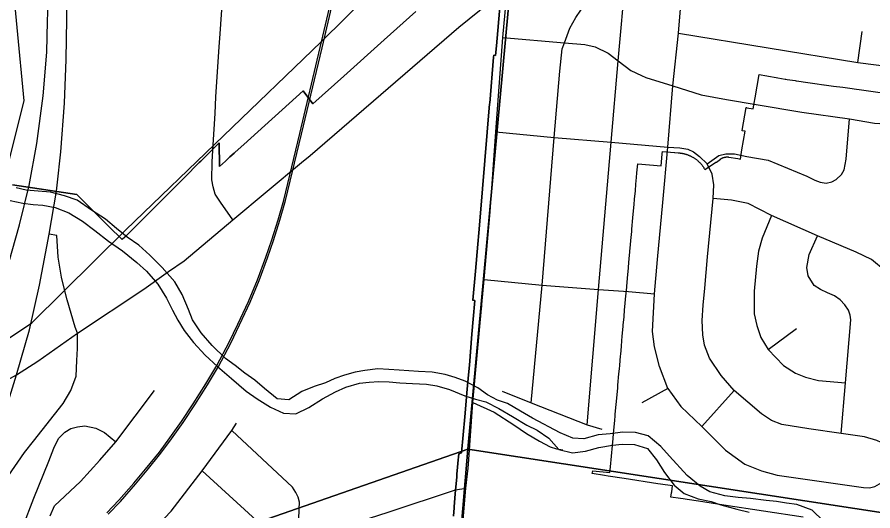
# Model space of a CAD drawing. Extents: x 0 to 34, y 0 to 22.
# Drawn here: x 7.262 to 8.123, y 15.134 to 15.631 of the extents above; entities that cross this region are included whole.
import ezdxf

# ---------------------------------------------------------------- set-up
doc = ezdxf.new("R2010")
doc.units = 0
for name, color, linetype in [('GM_X_City_Street', 7, 'Continuous'), ('GM_X_County_Road', 7, 'Continuous'), ('GM_X_Interchange_Ramps', 7, 'Continuous'), ('GM_X_Interstate_Route', 7, 'Continuous'), ('GM_X_Minor_River', 7, 'Continuous'), ('GM_X_Rail_Line', 7, 'Continuous'), ('GM_X_Section', 7, 'Continuous'), ('GM_X_State_Route', 7, 'Continuous'), ('GM_X_Township_Road', 7, 'Continuous')]:
    doc.layers.add(name, color=color, linetype=linetype)

msp = doc.modelspace()

# ---------------------------------------------------------------- linework, layer by layer
at = {"layer": 'GM_X_City_Street'}
msp.add_line((8.10765, 15.58532), (8.11191, 15.61641), dxfattribs=at)
for points in [[(7.77921, 15.24314), (7.79013, 15.36148), (7.80243, 15.50973), (7.80806, 15.57645), (7.81028, 15.59889), (7.81256, 15.60496), (7.81797, 15.61961), (7.82418, 15.63033), (7.82906, 15.63796), (7.8399, 15.65098), (7.85241, 15.66299), (7.87876, 15.68489), (7.89836, 15.70359), (7.94773, 15.74755), (7.977, 15.77292), (7.99707, 15.79265), (8.03786, 15.83881)], [(7.4664, 15.61419), (7.46881, 15.64834), (7.47198, 15.69027), (7.47353, 15.72586), (7.47518, 15.7704), (7.47586, 15.78096), (7.47799, 15.82524)], [(7.83529, 15.22101), (7.84672, 15.35703), (7.8596, 15.50527), (7.86673, 15.58687), (7.87435, 15.6724), (7.87876, 15.68489)], [(7.91669, 15.49999), (7.92169, 15.56172), (7.92711, 15.61461), (7.93183, 15.67195)], [(7.45953, 15.50246), (7.46153, 15.53383), (7.46216, 15.5506), (7.46548, 15.60114), (7.4664, 15.61419)], [(7.92711, 15.61461), (8.10765, 15.58532), (8.1417, 15.5808), (8.15138, 15.57836), (8.15731, 15.57472), (8.16377, 15.56933), (8.16751, 15.56442), (8.17847, 15.53527)], [(7.7507, 15.61035), (7.81256, 15.60496), (7.83294, 15.60325), (7.84351, 15.60106), (7.8565, 15.59454), (7.86673, 15.58687), (7.87925, 15.57719), (7.88999, 15.57228)], [(7.88999, 15.57228), (7.89447, 15.57023), (7.92169, 15.56172), (7.95011, 15.55256), (7.97549, 15.54817), (8.00533, 15.54311)], [(7.74373, 15.51556), (7.80243, 15.50973), (7.8596, 15.50527), (7.88224, 15.50318)], [(7.47919, 15.42692), (7.46694, 15.44489), (7.46165, 15.45288), (7.45947, 15.46025), (7.45822, 15.46741), (7.45843, 15.48526), (7.45953, 15.50246)], [(7.88224, 15.50318), (7.91669, 15.49999), (7.92854, 15.49944), (7.93666, 15.49824), (7.94219, 15.49527), (7.94823, 15.49085), (7.95614, 15.4835)], [(7.95614, 15.4835), (7.96772, 15.49174), (7.97481, 15.49352), (7.98343, 15.49325), (7.99599, 15.49084)], [(7.73188, 15.36713), (7.79013, 15.36148), (7.84672, 15.35703), (7.87686, 15.35484)], [(7.29555, 15.12937), (7.30016, 15.13939), (7.32612, 15.16404), (7.3457, 15.18535), (7.36171, 15.20393), (7.40045, 15.25545)], [(7.7499, 15.25465), (7.77921, 15.24314), (7.83529, 15.22101), (7.85004, 15.21668)], [(7.72041, 15.24341), (7.74196, 15.23356), (7.76183, 15.22102), (7.77437, 15.21231), (7.78751, 15.20437), (7.79821, 15.1987), (7.80447, 15.19687), (7.81088, 15.19563)], [(7.257, 15.08947), (7.27936, 15.14723), (7.2942, 15.18443), (7.29939, 15.19749), (7.30404, 15.20715), (7.3103, 15.21341), (7.31656, 15.21716), (7.32318, 15.21895), (7.33069, 15.21984), (7.34142, 15.2177), (7.35036, 15.21305), (7.36171, 15.20393)], [(7.3462, 15.06184), (7.38259, 15.09754), (7.41746, 15.13421), (7.4486, 15.17482), (7.47833, 15.21523), (7.48292, 15.2225)], [(7.56734, 14.71574), (7.5821, 14.89091), (7.58345, 14.90878), (7.58334, 14.92121), (7.58346, 14.92778), (7.56459, 14.98188), (7.54931, 15.04055), (7.54609, 15.07368), (7.54512, 15.10538), (7.5461, 15.13619), (7.54622, 15.14322), (7.54487, 15.14815), (7.54278, 15.15296), (7.53932, 15.15838), (7.47833, 15.21523)], [(7.4486, 15.17482), (7.51048, 15.11795), (7.52195, 15.11155), (7.53279, 15.10772), (7.5392, 15.10612), (7.54512, 15.10538), (7.55116, 15.106), (7.63534, 15.13324), (7.70301, 15.15554), (7.71361, 15.15715)]]:
    msp.add_lwpolyline(points, dxfattribs=at)
at = {"layer": 'GM_X_County_Road'}
msp.add_line((7.47919, 15.42692), (7.54846, 15.48459), dxfattribs=at)
for points in [[(7.54846, 15.48459), (7.55693, 15.49164), (7.70645, 15.6207), (7.74794, 15.65467)], [(7.14765, 15.20875), (7.18182, 15.22667), (7.2107, 15.24278), (7.26173, 15.27124), (7.28342, 15.28506), (7.32329, 15.31313), (7.38989, 15.35718), (7.41451, 15.37521), (7.43025, 15.3858), (7.47919, 15.42692)]]:
    msp.add_lwpolyline(points, dxfattribs=at)
at = {"layer": 'GM_X_Interchange_Ramps'}
for points in [[(7.70094, 15.12901), (7.70165, 15.13737), (7.70174, 15.13838), (7.70287, 15.15152), (7.70375, 15.16178), (7.70431, 15.16839), (7.70443, 15.16977), (7.7046, 15.17173), (7.70513, 15.17795), (7.7055, 15.18223), (7.70631, 15.19163), (7.70926, 15.19267), (7.7125, 15.22894), (7.71497, 15.25671), (7.71619, 15.27105), (7.71704, 15.28104), (7.71966, 15.31198), (7.72094, 15.32706), (7.72254, 15.34593), (7.72179, 15.34599), (7.72065, 15.34609), (7.72066, 15.34616), (7.72313, 15.37534), (7.72545, 15.40271), (7.72641, 15.41403), (7.72946, 15.44988), (7.73017, 15.45826), (7.73742, 15.54383), (7.73746, 15.54424), (7.74138, 15.59051), (7.74144, 15.59121), (7.74149, 15.5918), (7.74155, 15.59249), (7.74342, 15.59214), (7.74426, 15.60209), (7.74555, 15.6173), (7.75356, 15.71168)], [(7.75356, 15.71168), (7.74555, 15.6173), (7.74426, 15.60209), (7.74342, 15.59214), (7.74155, 15.59249), (7.74149, 15.5918), (7.74144, 15.59121), (7.74138, 15.59051), (7.73746, 15.54424), (7.73742, 15.54383), (7.73017, 15.45826), (7.72946, 15.44988), (7.72641, 15.41403), (7.72545, 15.40271), (7.72313, 15.37534), (7.72066, 15.34616), (7.72254, 15.34593), (7.72094, 15.32706), (7.71966, 15.31198), (7.71704, 15.28104), (7.71619, 15.27105), (7.71497, 15.25671), (7.7125, 15.22894), (7.70926, 15.19267), (7.70631, 15.19163), (7.7055, 15.18223), (7.70513, 15.17795), (7.7046, 15.17173), (7.70443, 15.16977), (7.70431, 15.16839), (7.70375, 15.16178), (7.70287, 15.15152), (7.70174, 15.13838), (7.70165, 15.13737), (7.70094, 15.12901)], [(7.6631, 15.63657), (7.63143, 15.60806), (7.5908, 15.57149), (7.55978, 15.54358), (7.55001, 15.55661), (7.49022, 15.5027), (7.48168, 15.49499), (7.48065, 15.49406), (7.47643, 15.49026), (7.47182, 15.4861), (7.46575, 15.48063), (7.4657, 15.5046), (7.4648, 15.50371), (7.44724, 15.48617), (7.44562, 15.48455), (7.4306, 15.46954), (7.42029, 15.45924), (7.40027, 15.43925), (7.37639, 15.4154), (7.3706, 15.40961), (7.36814, 15.40716), (7.35482, 15.42036), (7.32571, 15.4492), (7.32243, 15.45244), (7.25787, 15.46218)], [(7.25787, 15.46218), (7.32243, 15.45244), (7.32571, 15.4492), (7.35482, 15.42036), (7.36814, 15.40716), (7.37639, 15.4154), (7.40027, 15.43925), (7.42029, 15.45924), (7.4306, 15.46954), (7.44562, 15.48455), (7.44724, 15.48617), (7.4648, 15.50371), (7.4657, 15.5046), (7.46575, 15.48063), (7.47182, 15.4861), (7.47643, 15.49026), (7.48065, 15.49406), (7.48168, 15.49499), (7.49022, 15.5027), (7.54999, 15.5566), (7.55001, 15.55661), (7.55978, 15.54358), (7.5908, 15.57149), (7.63143, 15.60806), (7.6631, 15.63657)], [(8.05253, 15.12795), (7.97276, 15.14014), (7.94734, 15.14402), (7.93589, 15.14577), (7.93188, 15.14638), (7.92917, 15.1468), (7.9196, 15.14826), (7.92024, 15.15242), (7.92039, 15.15341), (7.92132, 15.15949), (7.90923, 15.16134), (7.9064, 15.16177), (7.87255, 15.16694), (7.85661, 15.16938), (7.85285, 15.16995), (7.84058, 15.17183), (7.841, 15.17464), (7.8583, 15.17292), (7.85885, 15.17876), (7.86087, 15.20004), (7.86156, 15.20732), (7.86199, 15.21212), (7.86225, 15.2152), (7.8632, 15.22567), (7.86355, 15.22956), (7.86373, 15.2315), (7.86461, 15.24131), (7.86549, 15.25112), (7.86611, 15.2581), (7.86621, 15.25907), (7.86637, 15.26093), (7.86737, 15.27209), (7.86784, 15.27738), (7.86813, 15.28055), (7.86901, 15.29036), (7.86913, 15.29171), (7.86989, 15.30017), (7.87035, 15.30535), (7.87077, 15.30998), (7.87165, 15.31979), (7.87177, 15.3211), (7.87253, 15.3296), (7.87314, 15.33647), (7.87341, 15.33941), (7.87446, 15.35072), (7.87485, 15.35551), (7.87526, 15.36016), (7.87637, 15.37242), (7.87661, 15.37468), (7.87738, 15.38371), (7.87779, 15.38826), (7.87806, 15.39125), (7.87874, 15.3988), (7.87901, 15.40185), (7.87941, 15.40635), (7.88023, 15.41543), (7.88043, 15.41767), (7.88145, 15.42901), (7.88178, 15.43277), (7.88267, 15.44259), (7.88314, 15.44786), (7.88388, 15.45617), (7.88449, 15.46296), (7.8851, 15.46975), (7.88551, 15.47428), (7.88632, 15.48334), (7.88639, 15.48333), (7.9099, 15.48128), (7.90992, 15.48148), (7.91095, 15.49297), (7.91096, 15.49317), (7.91096, 15.49326), (7.9112, 15.4958), (7.92316, 15.49475), (7.92326, 15.49475), (7.92336, 15.49474), (7.92346, 15.49473), (7.92702, 15.49443), (7.92787, 15.49435), (7.92844, 15.49431), (7.92905, 15.49423), (7.92963, 15.49415), (7.93022, 15.49407), (7.9308, 15.49397), (7.93138, 15.49386), (7.93196, 15.49374), (7.93253, 15.49361), (7.93311, 15.49347), (7.93368, 15.49332), (7.93425, 15.49316), (7.93481, 15.49299), (7.93537, 15.49281), (7.93593, 15.49262), (7.93649, 15.49242), (7.93704, 15.49221), (7.93759, 15.49199), (7.93813, 15.49177), (7.93867, 15.49153), (7.93921, 15.49128), (7.93974, 15.49103), (7.94027, 15.49076), (7.94079, 15.49049), (7.94131, 15.4902), (7.94182, 15.48991), (7.94233, 15.48961), (7.94283, 15.4893), (7.94333, 15.48898), (7.94382, 15.48865), (7.94431, 15.48832), (7.94478, 15.48798), (7.94479, 15.48797), (7.94525, 15.48763), (7.94526, 15.48762), (7.94572, 15.48727), (7.94573, 15.48726), (7.94618, 15.4869), (7.94619, 15.48689), (7.94663, 15.48652), (7.94664, 15.48651), (7.94708, 15.48614), (7.94709, 15.48613), (7.94752, 15.48574), (7.94753, 15.48573), (7.94814, 15.48514), (7.94815, 15.48513), (7.94851, 15.48476), (7.94852, 15.48475), (7.94889, 15.48437), (7.9489, 15.48436), (7.94926, 15.48396), (7.94927, 15.48395), (7.94962, 15.48355), (7.94963, 15.48354), (7.94998, 15.48314), (7.94998, 15.48313), (7.95032, 15.48272), (7.95033, 15.48271), (7.95066, 15.48229), (7.95067, 15.48228), (7.951, 15.48186), (7.95101, 15.48185), (7.95132, 15.48142), (7.95133, 15.48141), (7.95152, 15.48115), (7.95153, 15.48113), (7.95165, 15.48096), (7.95196, 15.48051), (7.95226, 15.48006), (7.95256, 15.47959), (7.95284, 15.47913), (7.95312, 15.47866), (7.95337, 15.47822), (7.95339, 15.47818), (7.95365, 15.4777), (7.95366, 15.47769), (7.95829, 15.48067), (7.96488, 15.4849), (7.96496, 15.48496), (7.96504, 15.48501), (7.96512, 15.48506), (7.96521, 15.48512), (7.96531, 15.48518), (7.9694, 15.4881), (7.96957, 15.48821), (7.96974, 15.48833), (7.96991, 15.48844), (7.97008, 15.48855), (7.97026, 15.48865), (7.97043, 15.48876), (7.97061, 15.48885), (7.97079, 15.48895), (7.97098, 15.48904), (7.97116, 15.48913), (7.97135, 15.48922), (7.97153, 15.4893), (7.97172, 15.48938), (7.97191, 15.48946), (7.97229, 15.4896), (7.97249, 15.48967), (7.97268, 15.48973), (7.97288, 15.48979), (7.97308, 15.48985), (7.97327, 15.4899), (7.97347, 15.48995), (7.97367, 15.48999), (7.97387, 15.49004), (7.97407, 15.49008), (7.97427, 15.49011), (7.97448, 15.49014), (7.97468, 15.49017), (7.97488, 15.4902), (7.97509, 15.49022), (7.97529, 15.49024), (7.97538, 15.49024), (7.97549, 15.49025), (7.9757, 15.49026), (7.97578, 15.49026), (7.9759, 15.49027), (7.97611, 15.49027), (7.97629, 15.49027), (7.97649, 15.49027), (7.9767, 15.49026), (7.9769, 15.49025), (7.97711, 15.49024), (7.97751, 15.4902), (7.97792, 15.49015), (7.98684, 15.48861), (7.98945, 15.48816), (7.99026, 15.49286), (7.99106, 15.49749), (7.99424, 15.51605), (7.99422, 15.51605), (7.99129, 15.51657), (7.9913, 15.51664), (7.99131, 15.51668), (7.99132, 15.51678), (7.99543, 15.53988), (7.99557, 15.53986), (7.99596, 15.53978), (8.00224, 15.5386), (8.00325, 15.5443), (8.00423, 15.54983), (8.00834, 15.5731), (8.01598, 15.57177), (8.01598, 15.57178), (8.01767, 15.57147), (8.02549, 15.57011), (8.027, 15.56985), (8.03449, 15.56855), (8.03501, 15.56847), (8.03634, 15.56826), (8.04455, 15.56697), (8.04559, 15.56681), (8.04832, 15.56638), (8.05476, 15.56548), (8.06414, 15.56417), (8.07327, 15.56289), (8.07352, 15.56286), (8.0829, 15.56157), (8.09228, 15.56027), (8.10166, 15.55898), (8.10371, 15.5587), (8.11104, 15.55769), (8.12042, 15.5564), (8.12981, 15.55511)], [(7.30951, 15.35974), (7.30721, 15.3693), (7.30366, 15.38942), (7.30247, 15.41113), (7.29465, 15.41276)], [(7.32329, 15.31313), (7.32065, 15.31922), (7.31266, 15.34658), (7.30951, 15.35974)], [(7.27889, 15.20462), (7.30887, 15.24223), (7.31644, 15.25548), (7.32189, 15.26991), (7.32236, 15.28577), (7.32331, 15.29784), (7.32329, 15.31313)], [(7.21176, 15.10999), (7.21919, 15.10808), (7.23467, 15.14148), (7.2535, 15.16934), (7.26983, 15.19324), (7.27889, 15.20462)]]:
    msp.add_lwpolyline(points, dxfattribs=at)
at = {"layer": 'GM_X_Interstate_Route'}
for points in [[(7.29305, 15.62692), (7.29352, 15.64411), (7.29187, 15.69313), (7.29135, 15.70199), (7.2899, 15.72635), (7.28644, 15.77932), (7.28381, 15.82571), (7.27937, 15.90335), (7.27427, 15.98938), (7.27246, 16.06374), (7.27197, 16.13825), (7.27373, 16.19859), (7.27723, 16.25982), (7.28151, 16.31163), (7.28358, 16.33752), (7.28595, 16.36707), (7.29138, 16.42431), (7.29779, 16.49505)], [(7.30284, 15.46179), (7.30656, 15.49535), (7.31007, 15.54448), (7.31183, 15.58834), (7.31271, 15.6491), (7.31071, 15.6893)], [(7.25071, 15.37198), (7.26473, 15.42187), (7.27444, 15.46151), (7.28217, 15.50379), (7.28858, 15.55182), (7.2922, 15.59558), (7.29305, 15.62692)], [(7.25391, 15.24515), (7.26173, 15.27124), (7.27498, 15.31637), (7.28507, 15.36134), (7.29465, 15.41276), (7.30218, 15.45587), (7.30284, 15.46179)]]:
    msp.add_lwpolyline(points, dxfattribs=at)
at = {"layer": 'GM_X_Minor_River'}
for points in [[(8.07314, 15.124), (8.0616, 15.13527), (8.04615, 15.14089), (8.03594, 15.14223), (8.02573, 15.14395), (8.0155, 15.14491), (7.9996, 15.14674), (7.9871, 15.14774), (7.97386, 15.14952), (7.95876, 15.15362), (7.94901, 15.15913), (7.93594, 15.17005), (7.91811, 15.18942), (7.90957, 15.1991), (7.89689, 15.21), (7.88405, 15.2133), (7.87116, 15.21355), (7.85861, 15.21189), (7.84645, 15.21098), (7.83195, 15.20669), (7.82096, 15.20767), (7.80817, 15.21286), (7.78038, 15.22748), (7.76838, 15.23457), (7.75525, 15.24243), (7.74545, 15.24567), (7.73532, 15.25119), (7.72559, 15.25823), (7.71282, 15.26495), (7.70265, 15.26857), (7.69284, 15.27143), (7.67961, 15.27397), (7.66597, 15.27461), (7.65611, 15.27518), (7.64664, 15.27575), (7.63604, 15.27671), (7.62505, 15.27731), (7.61211, 15.27565), (7.60222, 15.27394), (7.59153, 15.27073), (7.58198, 15.26748), (7.57241, 15.2631), (7.56096, 15.25952), (7.54872, 15.25442), (7.53565, 15.24592), (7.52391, 15.24691), (7.51122, 15.25743), (7.50152, 15.26599), (7.49142, 15.27304), (7.4817, 15.28046), (7.47197, 15.2875), (7.45857, 15.3007), (7.44744, 15.31348), (7.43859, 15.3266), (7.43462, 15.33695), (7.42846, 15.35192), (7.42113, 15.36462), (7.40813, 15.37896), (7.39585, 15.39138), (7.38467, 15.4015), (7.37307, 15.40971), (7.36223, 15.4183), (7.35141, 15.42765), (7.33717, 15.43668), (7.32296, 15.44685), (7.31014, 15.45129), (7.29618, 15.45499), (7.28368, 15.45599), (7.27156, 15.45699), (7.26135, 15.45909)], [(7.25542, 15.44664), (7.26826, 15.44373), (7.27848, 15.44239), (7.28833, 15.44181), (7.3008, 15.43929), (7.31436, 15.43408), (7.32824, 15.42581), (7.34057, 15.41644), (7.35439, 15.40551), (7.36824, 15.39572), (7.38281, 15.38402), (7.3925, 15.37545), (7.40401, 15.36229), (7.41246, 15.34842), (7.41867, 15.33612), (7.42417, 15.32612), (7.43041, 15.31572), (7.43966, 15.30373), (7.45155, 15.29094), (7.46385, 15.27966), (7.47803, 15.26759), (7.49258, 15.25475), (7.50381, 15.24692), (7.5173, 15.23866), (7.53009, 15.2327), (7.54259, 15.23208), (7.55561, 15.2383), (7.56944, 15.24717), (7.58248, 15.25415), (7.59282, 15.2589), (7.60655, 15.26282), (7.61643, 15.26377), (7.62593, 15.26435), (7.63655, 15.26414), (7.64715, 15.26318), (7.66004, 15.26255), (7.67406, 15.26189), (7.68427, 15.26017), (7.6971, 15.2565), (7.71253, 15.25011), (7.72309, 15.24686), (7.73366, 15.24399), (7.7468, 15.23727), (7.76031, 15.22939), (7.77493, 15.22074), (7.78508, 15.21559), (7.79706, 15.20737), (7.80708, 15.19614), (7.82067, 15.19283), (7.83361, 15.19448), (7.84733, 15.19802), (7.86104, 15.20042), (7.87054, 15.20138), (7.88306, 15.20114), (7.89626, 15.19707), (7.90514, 15.18587), (7.91324, 15.17315), (7.92286, 15.1604), (7.93293, 15.15183), (7.94687, 15.14662), (7.96009, 15.1437), (7.96989, 15.14046), (7.98574, 15.13597), (7.9982, 15.13306)]]:
    msp.add_lwpolyline(points, dxfattribs=at)
at = {"layer": 'GM_X_Rail_Line'}
for points in [[(7.56811, 15.60595), (8.45273, 16.47869), (8.56606, 16.59234), (8.60997, 16.64414), (8.67413, 16.73275), (8.72397, 16.82286), (8.76125, 16.92452), (8.81965, 17.10025), (8.84855, 17.20132)], [(7.35275, 15.13243), (7.36481, 15.14523), (7.37993, 15.16237), (7.39167, 15.17643), (7.40553, 15.19346), (7.4161, 15.20795), (7.42763, 15.22424), (7.43958, 15.24201), (7.45217, 15.2621), (7.46306, 15.28061), (7.47554, 15.30399), (7.48443, 15.32218), (7.4949, 15.34502), (7.504, 15.36681), (7.51246, 15.38934), (7.51849, 15.40679), (7.52483, 15.4271), (7.53053, 15.44684), (7.54662, 15.51372), (7.56718, 15.60044), (7.61425, 15.8014), (7.73459, 16.31823), (7.78069, 16.52257)], [(7.35413, 15.13111), (7.36623, 15.14395), (7.38139, 15.16113), (7.39315, 15.17522), (7.40705, 15.1923), (7.41766, 15.20684), (7.42921, 15.22316), (7.44119, 15.24097), (7.45381, 15.26112), (7.46474, 15.27968), (7.47725, 15.30312), (7.48616, 15.32136), (7.49666, 15.34426), (7.50578, 15.36611), (7.51426, 15.38869), (7.52031, 15.4062), (7.52667, 15.42655), (7.53239, 15.44635), (7.54848, 15.51328), (7.56904, 15.60001), (7.61612, 15.80096), (7.73646, 16.3178), (7.78255, 16.52214)], [(5.01732, 14.00189), (5.07199, 14.06435), (5.12947, 14.11429), (5.176, 14.15127), (5.27919, 14.22824), (5.31365, 14.25269), (5.49073, 14.33558), (5.78364, 14.48073), (6.17515, 14.70175), (6.29306, 14.76767), (6.5502, 14.90974), (6.59183, 14.93964), (6.85985, 15.08152), (6.90635, 15.10076), (7.03045, 15.16419), (7.12702, 15.2232), (7.27714, 15.32361), (7.37171, 15.41695), (7.56811, 15.60595)]]:
    msp.add_lwpolyline(points, dxfattribs=at)
at = {"layer": 'GM_X_Section'}
for points in [[(7.09775, 16.22381), (7.80451, 16.16627), (7.71554, 15.1965), (6.67904, 14.83565), (6.71778, 15.14511), (6.8557, 15.14859), (6.94949, 15.1616), (7.06251, 15.19054), (7.10674, 15.22645), (7.17942, 15.30576), (7.22862, 15.38475), (7.26952, 15.54684), (7.25562, 15.69442), (7.2482, 15.74304), (7.24421, 15.83325), (7.22739, 15.94681)], [(7.80451, 16.16627), (8.83221, 16.07695), (8.73592, 15.03992), (7.71554, 15.1965)], [(7.71554, 15.1965), (8.73592, 15.03992), (8.65526, 14.00789), (7.63475, 14.23794)]]:
    msp.add_lwpolyline(points, close=True, dxfattribs=at)
msp.add_lwpolyline([(6.60811, 14.00189), (6.67904, 14.83565), (7.71554, 15.1965), (7.63475, 14.23794), (7.05377, 14.00189)], dxfattribs=at)
at = {"layer": 'GM_X_State_Route'}
for points in [[(7.72968, 15.34181), (7.73188, 15.36713), (7.73782, 15.4352), (7.74373, 15.51556), (7.7507, 15.61035), (7.75553, 15.6611)], [(7.71607, 15.18147), (7.72041, 15.24341), (7.72932, 15.33785), (7.72951, 15.33986), (7.72968, 15.34181)], [(7.69809, 14.96223), (7.69993, 14.98951), (7.70264, 15.02736), (7.70497, 15.05848), (7.7083, 15.09303), (7.71361, 15.15715), (7.71579, 15.17747), (7.71607, 15.18147)]]:
    msp.add_lwpolyline(points, dxfattribs=at)
at = {"layer": 'GM_X_Township_Road'}
for p, q in [((7.87686, 15.35484), (7.90311, 15.35273)), ((8.01726, 15.29655), (8.04592, 15.31779)), ((7.91651, 15.25736), (7.89035, 15.24308)), ((7.95059, 15.21921), (7.98322, 15.25557))]:
    msp.add_line(p, q, dxfattribs=at)
for points in [[(8.00533, 15.54311), (8.05127, 15.53535), (8.09921, 15.5287), (8.12437, 15.52425), (8.13988, 15.52322), (8.14938, 15.52392), (8.15668, 15.52603), (8.16525, 15.52882), (8.17847, 15.53527), (8.18608, 15.53707), (8.19157, 15.53682), (8.21794, 15.53501)], [(8.0856, 15.4676), (8.09094, 15.47246), (8.09392, 15.47717), (8.0958, 15.48816), (8.09921, 15.5287)], [(7.91651, 15.25736), (7.90827, 15.27958), (7.90311, 15.29919), (7.90118, 15.3148), (7.90311, 15.35273), (7.90608, 15.3873), (7.91163, 15.44445), (7.91669, 15.49999)], [(7.98322, 15.25557), (7.97013, 15.27047), (7.95834, 15.28783), (7.95341, 15.30106), (7.9516, 15.31155), (7.95108, 15.32568), (7.95212, 15.34122), (7.95377, 15.35837), (7.95652, 15.38981), (7.96196, 15.44838), (7.96261, 15.46238), (7.96106, 15.47288), (7.95614, 15.4835)], [(7.99599, 15.49084), (8.01733, 15.48706), (8.0561, 15.4709), (8.06437, 15.46703), (8.06975, 15.46493), (8.07571, 15.46399), (8.08137, 15.4654), (8.0856, 15.4676)], [(8.13504, 15.37568), (8.12113, 15.38715), (8.10592, 15.3947), (8.06685, 15.41087), (8.02087, 15.43143), (7.99717, 15.44336), (7.98069, 15.44696), (7.96196, 15.44838)], [(8.02087, 15.43143), (8.0113, 15.40875), (8.00753, 15.39541), (8.00549, 15.38034), (8.00329, 15.35524), (8.00329, 15.33264), (8.00596, 15.32071), (8.01004, 15.30879), (8.01726, 15.29655), (8.03279, 15.28069), (8.04488, 15.27285), (8.05492, 15.26893), (8.0681, 15.26563), (8.09502, 15.26328)], [(8.09077, 15.21223), (8.09502, 15.26328), (8.10049, 15.32665), (8.0998, 15.33131), (8.09808, 15.33617), (8.09455, 15.34158), (8.08984, 15.34661), (8.08395, 15.35053), (8.07713, 15.35351), (8.07015, 15.35689), (8.06363, 15.36096), (8.05775, 15.37077), (8.0561, 15.37901), (8.05845, 15.39204), (8.06685, 15.41087)], [(7.91651, 15.25736), (7.92969, 15.23934), (7.95059, 15.21921), (7.97458, 15.1956), (7.99406, 15.18128), (8.01057, 15.17458), (8.02644, 15.17044), (8.11326, 15.15781), (8.11932, 15.15755), (8.12474, 15.15897), (8.1317, 15.16283)], [(8.19855, 15.18658), (8.18867, 15.18709), (8.17441, 15.18891), (8.15912, 15.19266), (8.13968, 15.19927), (8.12673, 15.2051), (8.11416, 15.20873), (8.09077, 15.21223), (8.05818, 15.21676), (8.03097, 15.2213), (8.0206, 15.22519), (8.01062, 15.23205), (7.98322, 15.25557)]]:
    msp.add_lwpolyline(points, dxfattribs=at)

doc.saveas('drawing.dxf')
